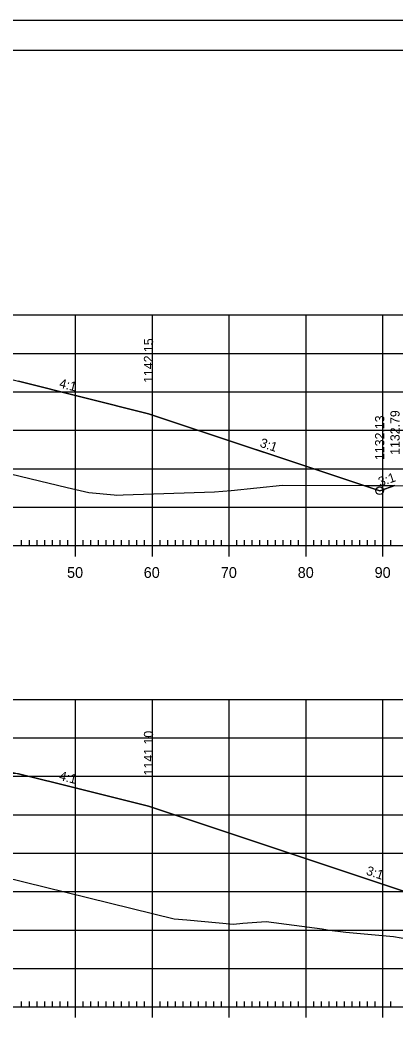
# Model space of a CAD drawing. Extents: x 1322838 to 1324533, y 339903 to 351025.
# Drawn here: x 1323746.5 to 1323795.4, y 342119.4 to 342249.8 of the extents above; entities that cross this region are included whole.
import ezdxf

# ---------------------------------------------------------------- set-up
doc = ezdxf.new("R2010")
doc.units = 0
for name, color, linetype in [('R_Axis', 7, 'Continuous'), ('R_Axis Annot', 7, 'Continuous'), ('R_Border', 7, 'Continuous'), ('R_Exist Surface', 7, 'Continuous'), ('R_Fin Surface', 7, 'Continuous'), ('R_Fin Surface Annot', 7, 'Continuous'), ('R_Grid', 7, 'Continuous'), ('R_No Plot', 7, 'Continuous')]:
    doc.layers.add(name, color=color, linetype=linetype)

msp = doc.modelspace()

# ---------------------------------------------------------------- linework, layer by layer
at = {"layer": 'R_Axis'}
for p, q in [((1323753.72, 342180.08), (1323753.72, 342182.88)), ((1323763.72, 342180.08), (1323763.72, 342182.88)), ((1323773.72, 342180.08), (1323773.72, 342182.88)), ((1323783.72, 342180.08), (1323783.72, 342182.88)), ((1323793.72, 342180.08), (1323793.72, 342182.88)), ((1323563.72, 342181.48), (1323843.72, 342181.48)), ((1323746.72, 342181.48), (1323746.72, 342182.18)), ((1323747.72, 342181.48), (1323747.72, 342182.18)), ((1323748.72, 342181.48), (1323748.72, 342182.18)), ((1323749.72, 342181.48), (1323749.72, 342182.18)), ((1323750.72, 342181.48), (1323750.72, 342182.18)), ((1323751.72, 342181.48), (1323751.72, 342182.18)), ((1323752.72, 342181.48), (1323752.72, 342182.18)), ((1323754.72, 342181.48), (1323754.72, 342182.18)), ((1323755.72, 342181.48), (1323755.72, 342182.18)), ((1323756.72, 342181.48), (1323756.72, 342182.18)), ((1323757.72, 342181.48), (1323757.72, 342182.18)), ((1323758.72, 342181.48), (1323758.72, 342182.18)), ((1323759.72, 342181.48), (1323759.72, 342182.18)), ((1323760.72, 342181.48), (1323760.72, 342182.18)), ((1323761.72, 342181.48), (1323761.72, 342182.18)), ((1323762.72, 342181.48), (1323762.72, 342182.18)), ((1323764.72, 342181.48), (1323764.72, 342182.18)), ((1323765.72, 342181.48), (1323765.72, 342182.18)), ((1323766.72, 342181.48), (1323766.72, 342182.18)), ((1323767.72, 342181.48), (1323767.72, 342182.18)), ((1323768.72, 342181.48), (1323768.72, 342182.18)), ((1323769.72, 342181.48), (1323769.72, 342182.18)), ((1323770.72, 342181.48), (1323770.72, 342182.18)), ((1323771.72, 342181.48), (1323771.72, 342182.18)), ((1323772.72, 342181.48), (1323772.72, 342182.18)), ((1323774.72, 342181.48), (1323774.72, 342182.18)), ((1323775.72, 342181.48), (1323775.72, 342182.18)), ((1323776.72, 342181.48), (1323776.72, 342182.18)), ((1323777.72, 342181.48), (1323777.72, 342182.18)), ((1323778.72, 342181.48), (1323778.72, 342182.18)), ((1323779.72, 342181.48), (1323779.72, 342182.18)), ((1323780.72, 342181.48), (1323780.72, 342182.18)), ((1323781.72, 342181.48), (1323781.72, 342182.18)), ((1323782.72, 342181.48), (1323782.72, 342182.18)), ((1323784.72, 342181.48), (1323784.72, 342182.18)), ((1323785.72, 342181.48), (1323785.72, 342182.18)), ((1323786.72, 342181.48), (1323786.72, 342182.18)), ((1323787.72, 342181.48), (1323787.72, 342182.18)), ((1323788.72, 342181.48), (1323788.72, 342182.18)), ((1323789.72, 342181.48), (1323789.72, 342182.18)), ((1323790.72, 342181.48), (1323790.72, 342182.18)), ((1323791.72, 342181.48), (1323791.72, 342182.18)), ((1323792.72, 342181.48), (1323792.72, 342182.18)), ((1323794.72, 342181.48), (1323794.72, 342182.18)), ((1323753.72, 342120.08), (1323753.72, 342122.88)), ((1323763.72, 342120.08), (1323763.72, 342122.88)), ((1323773.72, 342120.08), (1323773.72, 342122.88)), ((1323783.72, 342120.08), (1323783.72, 342122.88)), ((1323793.72, 342120.08), (1323793.72, 342122.88)), ((1323563.72, 342121.48), (1323843.72, 342121.48)), ((1323746.72, 342121.48), (1323746.72, 342122.18)), ((1323747.72, 342121.48), (1323747.72, 342122.18)), ((1323748.72, 342121.48), (1323748.72, 342122.18)), ((1323749.72, 342121.48), (1323749.72, 342122.18)), ((1323750.72, 342121.48), (1323750.72, 342122.18)), ((1323751.72, 342121.48), (1323751.72, 342122.18)), ((1323752.72, 342121.48), (1323752.72, 342122.18)), ((1323754.72, 342121.48), (1323754.72, 342122.18)), ((1323755.72, 342121.48), (1323755.72, 342122.18)), ((1323756.72, 342121.48), (1323756.72, 342122.18)), ((1323757.72, 342121.48), (1323757.72, 342122.18)), ((1323758.72, 342121.48), (1323758.72, 342122.18)), ((1323759.72, 342121.48), (1323759.72, 342122.18)), ((1323760.72, 342121.48), (1323760.72, 342122.18)), ((1323761.72, 342121.48), (1323761.72, 342122.18)), ((1323762.72, 342121.48), (1323762.72, 342122.18)), ((1323764.72, 342121.48), (1323764.72, 342122.18)), ((1323765.72, 342121.48), (1323765.72, 342122.18)), ((1323766.72, 342121.48), (1323766.72, 342122.18)), ((1323767.72, 342121.48), (1323767.72, 342122.18)), ((1323768.72, 342121.48), (1323768.72, 342122.18)), ((1323769.72, 342121.48), (1323769.72, 342122.18)), ((1323770.72, 342121.48), (1323770.72, 342122.18)), ((1323771.72, 342121.48), (1323771.72, 342122.18)), ((1323772.72, 342121.48), (1323772.72, 342122.18)), ((1323774.72, 342121.48), (1323774.72, 342122.18)), ((1323775.72, 342121.48), (1323775.72, 342122.18)), ((1323776.72, 342121.48), (1323776.72, 342122.18)), ((1323777.72, 342121.48), (1323777.72, 342122.18)), ((1323778.72, 342121.48), (1323778.72, 342122.18)), ((1323779.72, 342121.48), (1323779.72, 342122.18)), ((1323780.72, 342121.48), (1323780.72, 342122.18)), ((1323781.72, 342121.48), (1323781.72, 342122.18)), ((1323782.72, 342121.48), (1323782.72, 342122.18)), ((1323784.72, 342121.48), (1323784.72, 342122.18)), ((1323785.72, 342121.48), (1323785.72, 342122.18)), ((1323786.72, 342121.48), (1323786.72, 342122.18)), ((1323787.72, 342121.48), (1323787.72, 342122.18)), ((1323788.72, 342121.48), (1323788.72, 342122.18)), ((1323789.72, 342121.48), (1323789.72, 342122.18)), ((1323790.72, 342121.48), (1323790.72, 342122.18)), ((1323791.72, 342121.48), (1323791.72, 342122.18)), ((1323792.72, 342121.48), (1323792.72, 342122.18)), ((1323794.72, 342121.48), (1323794.72, 342122.18))]:
    msp.add_line(p, q, dxfattribs=at)
at = {"layer": 'R_Border'}
msp.add_line((1323545.72, 342245.94), (1323861.9, 342245.94), dxfattribs=at)
at = {"layer": 'R_Exist Surface'}
for points in [[(1323742.88, 342191.38), (1323752.65, 342189.05), (1323755.44, 342188.38), (1323758.77, 342188.07), (1323759.05, 342188.05), (1323759.91, 342188.09), (1323771.8, 342188.47), (1323773.96, 342188.66), (1323780.63, 342189.33), (1323819.69, 342189.19)], [(1323744.36, 342138.4), (1323749.83, 342137.07), (1323766.55, 342132.93), (1323768.19, 342132.79), (1323774.27, 342132.25), (1323775.48, 342132.35), (1323778.54, 342132.57), (1323785.79, 342131.64), (1323786.75, 342131.44), (1323788.88, 342131.21), (1323795.1, 342130.63), (1323797.06, 342130.29)]]:
    msp.add_lwpolyline(points, dxfattribs=at)
at = {"layer": 'R_Fin Surface'}
for points in [[(1323620.16, 342190.62), (1323629.56, 342193.75), (1323644.21, 342198.64), (1323661.12, 342202.86), (1323661.12, 342202.86), (1323666.22, 342204.14), (1323671.84, 342204.36), (1323672.22, 342204.38), (1323672.47, 342204.38), (1323674.22, 342204.42), (1323703.72, 342205.01), (1323733.21, 342204.42), (1323733.22, 342204.42), (1323734.68, 342204.39), (1323735.22, 342204.38), (1323737.36, 342204.29), (1323741.22, 342204.14), (1323746.31, 342202.86), (1323763.21, 342198.64), (1323763.22, 342198.64), (1323793.29, 342188.61), (1323793.29, 342188.61), (1323795.28, 342189.28)], [(1323603.86, 342143.89), (1323603.86, 342143.89), (1323618.49, 342139.01), (1323618.49, 342139.01), (1323640.08, 342146.21), (1323644.22, 342147.59), (1323648.84, 342148.74), (1323661.12, 342151.81), (1323666.22, 342153.09), (1323672.22, 342153.33), (1323673.93, 342153.36), (1323674.22, 342153.37), (1323690.45, 342153.69), (1323703.72, 342153.96), (1323733.22, 342153.37), (1323735.22, 342153.33), (1323741.22, 342153.09), (1323743.4, 342152.54), (1323746.31, 342151.81), (1323751.43, 342150.53), (1323763.22, 342147.59), (1323788.2, 342139.26), (1323820.92, 342128.35)]]:
    msp.add_lwpolyline(points, dxfattribs=at)
at = {"layer": 'R_Grid'}
for p, q in [((1323563.72, 342211.48), (1323843.72, 342211.48)), ((1323753.72, 342181.48), (1323753.72, 342211.48)), ((1323763.72, 342181.48), (1323763.72, 342211.48)), ((1323773.72, 342181.48), (1323773.72, 342211.48)), ((1323783.72, 342181.48), (1323783.72, 342211.48)), ((1323793.72, 342181.48), (1323793.72, 342211.48)), ((1323563.72, 342206.48), (1323843.72, 342206.48)), ((1323563.72, 342201.48), (1323843.72, 342201.48)), ((1323563.72, 342196.48), (1323843.72, 342196.48)), ((1323563.72, 342191.48), (1323843.72, 342191.48)), ((1323563.72, 342186.48), (1323843.72, 342186.48)), ((1323563.72, 342181.48), (1323843.72, 342181.48)), ((1323563.72, 342161.48), (1323843.72, 342161.48)), ((1323753.72, 342121.48), (1323753.72, 342161.48)), ((1323763.72, 342121.48), (1323763.72, 342161.48)), ((1323773.72, 342121.48), (1323773.72, 342161.48)), ((1323783.72, 342121.48), (1323783.72, 342161.48)), ((1323793.72, 342121.48), (1323793.72, 342161.48)), ((1323563.72, 342156.48), (1323843.72, 342156.48)), ((1323563.72, 342151.48), (1323843.72, 342151.48)), ((1323563.72, 342146.48), (1323843.72, 342146.48)), ((1323563.72, 342141.48), (1323843.72, 342141.48)), ((1323563.72, 342136.48), (1323843.72, 342136.48)), ((1323563.72, 342131.48), (1323843.72, 342131.48)), ((1323563.72, 342126.48), (1323843.72, 342126.48)), ((1323563.72, 342121.48), (1323843.72, 342121.48))]:
    msp.add_line(p, q, dxfattribs=at)
at = {"layer": 'R_No Plot'}
msp.add_line((1323533.31, 342249.84), (1323866.65, 342249.84), dxfattribs=at)
for points in [[(1323533.31, 342249.84), (1323866.65, 342249.84), (1323866.65, 342036.5), (1323533.31, 342036.5)], [(1323779.64, 342245.94), (1323799.26, 342245.94), (1323799.26, 342236.06), (1323815.37, 342236.06), (1323838.57, 342236.06), (1323838.57, 342203.39), (1323861.77, 342203.39), (1323861.9, 342040.48), (1323545.72, 342040.48), (1323545.72, 342245.94)], [(1323791.24, 342189.29), (1323795.28, 342189.28), (1323793.29, 342188.61), (1323793.29, 342188.61)]]:
    msp.add_lwpolyline(points, close=True, dxfattribs=at)
for points in [[(1323742.88, 342191.38), (1323752.65, 342189.05), (1323755.44, 342188.38), (1323758.77, 342188.07), (1323759.05, 342188.05), (1323759.91, 342188.09), (1323771.8, 342188.47), (1323773.96, 342188.66), (1323780.63, 342189.33), (1323791.24, 342189.29), (1323763.22, 342198.64), (1323763.21, 342198.64), (1323746.31, 342202.86)], [(1323820.92, 342128.35), (1323788.2, 342139.26), (1323763.22, 342147.59), (1323751.43, 342150.53), (1323746.31, 342151.81), (1323735.22, 342152.03), (1323703.72, 342152.46), (1323672.22, 342152.03), (1323661.12, 342151.81), (1323648.84, 342148.74)], [(1323744.36, 342138.4), (1323749.83, 342137.07), (1323766.55, 342132.93), (1323768.19, 342132.79), (1323774.27, 342132.25), (1323775.48, 342132.35), (1323778.54, 342132.57), (1323785.79, 342131.64), (1323786.75, 342131.44), (1323788.88, 342131.21), (1323795.1, 342130.63), (1323797.06, 342130.29)]]:
    msp.add_lwpolyline(points, dxfattribs=at)
msp.add_circle((1323793.29, 342188.61), 0.5, dxfattribs=at)
msp.add_circle((1323793.29, 342188.61), 0.5, dxfattribs=at)

# ---------------------------------------------------------------- texts
at = {"layer": 'R_Axis Annot'}
for s, p in [('50', (1323752.63, 342177.28)), ('60', (1323762.6, 342177.28)), ('70', (1323772.63, 342177.28)), ('80', (1323782.63, 342177.28)), ('90', (1323792.63, 342177.28))]:
    msp.add_text(s, height=1.4, dxfattribs=at).set_placement(p)
at = {"layer": 'R_Fin Surface Annot'}
for s, rotation, p in [('1142.15', 90, (1323763.82, 342202.64)), ('4:1', 345.9638, (1323751.53, 342202.07)), ('1132.13', 90, (1323793.89, 342192.61)), ('1132.79', 90, (1323795.88, 342193.28)), ('3:1', 341.5645, (1323777.62, 342194.36)), ('3:1', 18.4345, (1323793.34, 342189.16)), ('1141.10', 90, (1323763.82, 342151.59)), ('4:1', 345.9638, (1323751.53, 342151.02)), ('3:1', 341.5651, (1323791.44, 342138.71))]:
    msp.add_text(s, height=1.2, rotation=rotation, dxfattribs=at).set_placement(p)

doc.saveas('drawing.dxf')
